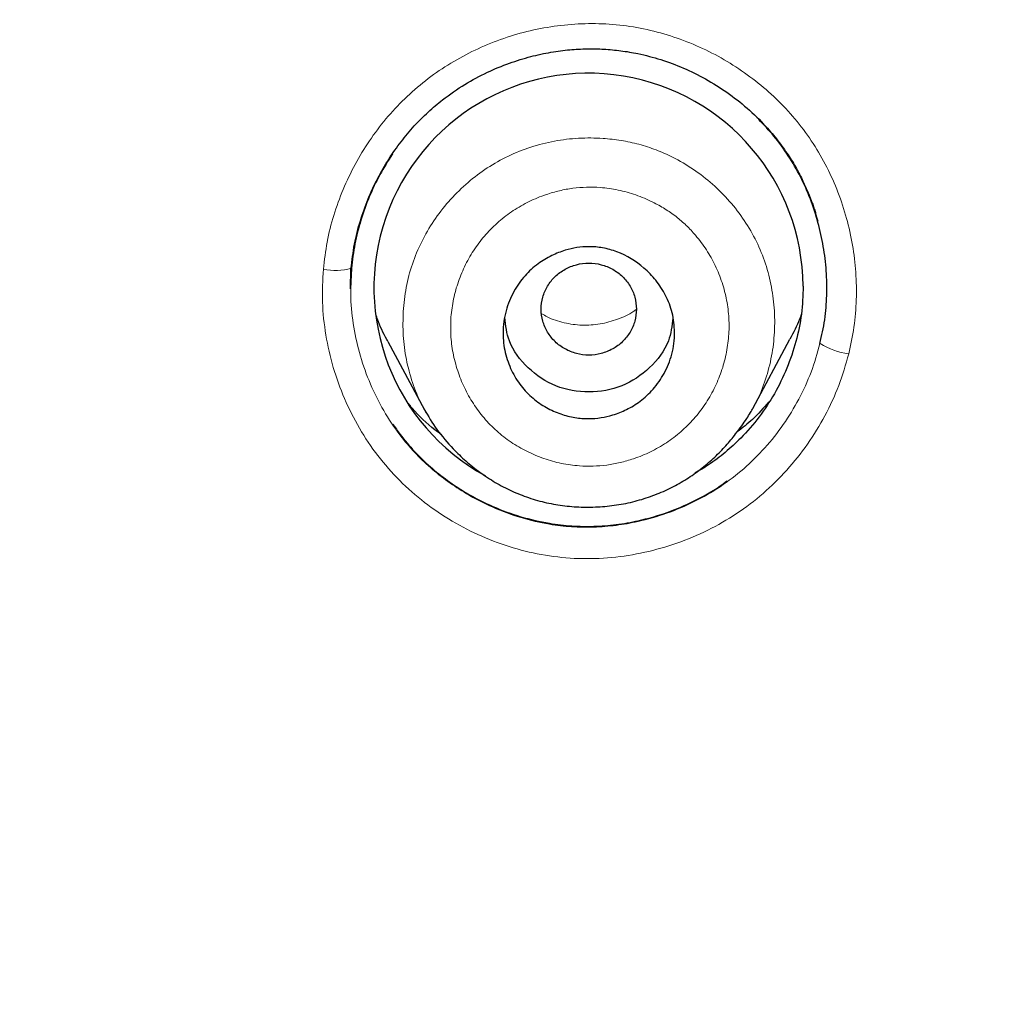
# Model space of a CAD drawing. Header units: millimetres. Extents: x 8 to 830, y 12 to 2106.
# Tile 435 of 624: x 462 to 472, y 1842 to 1852. Entities that reach past the tile are written whole.
import ezdxf

# ---------------------------------------------------------------- set-up
doc = ezdxf.new("R2010")
doc.units = ezdxf.units.MM

msp = doc.modelspace()

# ---------------------------------------------------------------- linework, layer by layer
at = {"color": 7, "linetype": 'Continuous', "lineweight": 30}
for p, q in [((465.169, 1849.717), (465.16, 1849.501)), ((465.169, 1849.717), (465.16, 1849.501)), ((465.16, 1849.501), (465.164, 1849.711)), ((465.16, 1849.501), (465.164, 1849.711)), ((469.381, 1848.243), (469.769, 1848.971)), ((465.551, 1848.949), (465.935, 1848.23)), ((465.787, 1848.272), (465.771, 1848.29)), ((465.787, 1848.272), (465.771, 1848.29)), ((469.442, 1848.152), (469.442, 1848.152)), ((469.442, 1848.152), (469.442, 1848.152))]:
    msp.add_line(p, q, dxfattribs=at)
msp.add_arc((467.656, 1849.512), 2.251, 0.3926, 241.1665, dxfattribs=at)
at = {"color": 8, "linetype": 'Continuous', "lineweight": 0}
for centre, radius, start, end in [((465.001, 1850.311), 0.617, 258.1129, 285.7948), ((470.518, 1849.661), 0.854, 239.4864, 261.1084)]:
    msp.add_arc(centre, radius, start, end, dxfattribs=at)
at = {"color": 7, "linetype": 'Continuous', "lineweight": 30}
for points, knots in [([(510.735, 1777.283), (511.196, 1778.511), (512.114, 1780.956), (513.098, 1784.726), (513.872, 1788.507), (514.456, 1792.3), (514.943, 1796.485), (515.298, 1801.065), (515.507, 1806.03), (515.602, 1811.577), (515.593, 1817.706), (515.581, 1824.436), (515.477, 1831.185), (515.158, 1837.963), (514.614, 1843.619), (513.944, 1848.142), (513.279, 1851.54), (512.399, 1854.924), (511.244, 1858.268), (509.826, 1861.345), (508.149, 1864.109), (506.256, 1866.524), (504.046, 1868.669), (501.607, 1870.523), (499.025, 1872.121), (495.903, 1873.724), (492.217, 1875.246), (487.967, 1876.614), (483.651, 1877.697), (479.286, 1878.524), (474.885, 1879.093), (470.474, 1879.417), (466.081, 1879.544), (461.71, 1879.555), (457.339, 1879.543), (452.947, 1879.415), (448.536, 1879.093), (444.134, 1878.525), (439.769, 1877.697), (435.453, 1876.616), (431.203, 1875.245), (427.517, 1873.725), (424.396, 1872.122), (421.813, 1870.525), (419.375, 1868.669), (417.164, 1866.525), (415.271, 1864.109), (413.594, 1861.345), (412.176, 1858.269), (411.021, 1854.924), (410.141, 1851.54), (409.476, 1848.142), (408.806, 1843.619), (408.262, 1837.963), (407.943, 1831.185), (407.839, 1824.437), (407.828, 1817.706), (407.817, 1811.126), (407.941, 1804.673), (408.288, 1798.348), (408.866, 1792.889), (409.585, 1788.305), (410.354, 1784.591), (411.329, 1780.89), (412.232, 1778.489), (412.686, 1777.283)], [0, 0, 0, 0, 0.01422, 0.028301, 0.042283, 0.056188, 0.070046, 0.088148, 0.106186, 0.124159, 0.148558, 0.172923, 0.197399, 0.221993, 0.24671, 0.259145, 0.27167, 0.284302, 0.297067, 0.309991, 0.320883, 0.3319, 0.342924, 0.353811, 0.364567, 0.375221, 0.391058, 0.40678, 0.422432, 0.438055, 0.453668, 0.469227, 0.484683, 0.500001, 0.515318, 0.530774, 0.546334, 0.561944, 0.577571, 0.59322, 0.608942, 0.624779, 0.635434, 0.646191, 0.657076, 0.668103, 0.679114, 0.690014, 0.702933, 0.7157, 0.728331, 0.740856, 0.753291, 0.778008, 0.802602, 0.827078, 0.851444, 0.875842, 0.898728, 0.921719, 0.944802, 0.958463, 0.9722, 0.986034, 1, 1, 1, 1]), ([(510.735, 1777.283), (511.196, 1778.511), (512.114, 1780.956), (513.098, 1784.726), (513.872, 1788.507), (514.456, 1792.3), (514.943, 1796.485), (515.298, 1801.065), (515.507, 1806.03), (515.602, 1811.577), (515.593, 1817.706), (515.581, 1824.436), (515.477, 1831.185), (515.158, 1837.963), (514.614, 1843.619), (513.944, 1848.142), (513.279, 1851.54), (512.399, 1854.924), (511.244, 1858.268), (509.826, 1861.345), (508.149, 1864.109), (506.256, 1866.524), (504.046, 1868.669), (501.607, 1870.523), (499.025, 1872.121), (495.903, 1873.724), (492.217, 1875.246), (487.967, 1876.614), (483.651, 1877.697), (479.286, 1878.524), (474.885, 1879.093), (470.474, 1879.417), (466.081, 1879.544), (461.71, 1879.555), (457.339, 1879.543), (452.947, 1879.415), (448.536, 1879.093), (444.134, 1878.525), (439.769, 1877.697), (435.453, 1876.616), (431.203, 1875.245), (427.517, 1873.725), (424.396, 1872.122), (421.813, 1870.525), (419.375, 1868.669), (417.164, 1866.525), (415.271, 1864.109), (413.594, 1861.345), (412.176, 1858.269), (411.021, 1854.924), (410.141, 1851.54), (409.476, 1848.142), (408.806, 1843.619), (408.262, 1837.963), (407.943, 1831.185), (407.839, 1824.437), (407.828, 1817.706), (407.817, 1811.126), (407.941, 1804.673), (408.288, 1798.348), (408.866, 1792.889), (409.585, 1788.305), (410.354, 1784.591), (411.329, 1780.89), (412.232, 1778.489), (412.686, 1777.283)], [0, 0, 0, 0, 0.01422, 0.028301, 0.042283, 0.056188, 0.070046, 0.088148, 0.106186, 0.124159, 0.148558, 0.172923, 0.197399, 0.221993, 0.24671, 0.259145, 0.27167, 0.284302, 0.297067, 0.309991, 0.320883, 0.3319, 0.342924, 0.353811, 0.364567, 0.375221, 0.391058, 0.40678, 0.422432, 0.438055, 0.453668, 0.469227, 0.484683, 0.500001, 0.515318, 0.530774, 0.546334, 0.561944, 0.577571, 0.59322, 0.608942, 0.624779, 0.635434, 0.646191, 0.657076, 0.668103, 0.679114, 0.690014, 0.702933, 0.7157, 0.728331, 0.740856, 0.753291, 0.778008, 0.802602, 0.827078, 0.851444, 0.875842, 0.898728, 0.921719, 0.944802, 0.958463, 0.9722, 0.986034, 1, 1, 1, 1]), ([(509.342, 1777.405), (509.718, 1778.392), (510.47, 1780.366), (511.332, 1783.407), (512.046, 1786.476), (512.617, 1789.571), (513.077, 1792.68), (513.51, 1796.392), (513.859, 1800.711), (514.082, 1805.632), (514.182, 1810.777), (514.188, 1816.142), (514.173, 1821.731), (514.115, 1827.323), (513.942, 1832.92), (513.588, 1838.517), (513.084, 1843.169), (512.519, 1846.875), (511.991, 1849.641), (511.334, 1852.386), (510.519, 1855.094), (509.512, 1857.746), (508.383, 1860.098), (507.165, 1862.141), (505.916, 1863.888), (504.502, 1865.514), (502.758, 1867.162), (500.656, 1868.771), (498.205, 1870.302), (495.467, 1871.725), (492.454, 1873.021), (489.178, 1874.177), (485.839, 1875.143), (482.453, 1875.939), (478.747, 1876.63), (474.722, 1877.159), (470.387, 1877.487), (466.047, 1877.618), (461.711, 1877.632), (457.374, 1877.617), (453.033, 1877.484), (448.697, 1877.159), (444.672, 1876.63), (440.967, 1875.94), (437.582, 1875.144), (434.243, 1874.177), (430.966, 1873.02), (427.952, 1871.725), (425.215, 1870.302), (422.765, 1868.771), (420.664, 1867.161), (418.919, 1865.515), (417.506, 1863.888), (416.255, 1862.141), (415.039, 1860.097), (413.909, 1857.746), (412.902, 1855.094), (412.087, 1852.386), (411.43, 1849.642), (410.902, 1846.875), (410.337, 1843.17), (409.833, 1838.517), (409.479, 1832.921), (409.306, 1827.324), (409.248, 1821.731), (409.233, 1816.142), (409.239, 1810.852), (409.333, 1805.856), (409.537, 1801.159), (409.896, 1796.466), (410.376, 1792.367), (410.925, 1788.863), (411.488, 1785.949), (412.182, 1783.059), (413.011, 1780.196), (413.722, 1778.336), (414.078, 1777.405)], [0, 0, 0, 0, 0.011709, 0.0234, 0.035079, 0.046745, 0.058401, 0.070053, 0.08835, 0.106637, 0.124908, 0.145647, 0.166375, 0.187119, 0.207887, 0.228673, 0.249479, 0.259892, 0.270315, 0.28075, 0.291198, 0.301658, 0.31213, 0.319994, 0.327864, 0.335737, 0.343609, 0.354092, 0.364563, 0.37502, 0.38755, 0.400066, 0.41258, 0.425091, 0.437599, 0.45323, 0.468841, 0.484431, 0.499999, 0.515569, 0.531166, 0.546782, 0.562408, 0.574915, 0.587424, 0.599934, 0.612454, 0.624987, 0.635443, 0.645912, 0.656393, 0.664263, 0.672136, 0.680006, 0.687871, 0.698343, 0.708803, 0.71925, 0.729685, 0.740108, 0.750521, 0.771326, 0.792113, 0.81288, 0.833624, 0.854353, 0.875091, 0.892532, 0.909986, 0.927451, 0.944927, 0.955919, 0.966921, 0.977933, 0.988958, 1, 1, 1, 1]), ([(509.342, 1777.405), (509.718, 1778.392), (510.47, 1780.366), (511.332, 1783.407), (512.046, 1786.476), (512.617, 1789.571), (513.077, 1792.68), (513.51, 1796.392), (513.859, 1800.711), (514.082, 1805.632), (514.182, 1810.777), (514.188, 1816.142), (514.173, 1821.731), (514.115, 1827.323), (513.942, 1832.92), (513.588, 1838.517), (513.084, 1843.169), (512.519, 1846.875), (511.991, 1849.641), (511.334, 1852.386), (510.519, 1855.094), (509.512, 1857.746), (508.383, 1860.098), (507.165, 1862.141), (505.916, 1863.888), (504.502, 1865.514), (502.758, 1867.162), (500.656, 1868.771), (498.205, 1870.302), (495.467, 1871.725), (492.454, 1873.021), (489.178, 1874.177), (485.839, 1875.143), (482.453, 1875.939), (478.747, 1876.63), (474.722, 1877.159), (470.387, 1877.487), (466.047, 1877.618), (461.711, 1877.632), (457.374, 1877.617), (453.033, 1877.484), (448.697, 1877.159), (444.672, 1876.63), (440.967, 1875.94), (437.582, 1875.144), (434.243, 1874.177), (430.966, 1873.02), (427.952, 1871.725), (425.215, 1870.302), (422.765, 1868.771), (420.664, 1867.161), (418.919, 1865.515), (417.506, 1863.888), (416.255, 1862.141), (415.039, 1860.097), (413.909, 1857.746), (412.902, 1855.094), (412.087, 1852.386), (411.43, 1849.642), (410.902, 1846.875), (410.337, 1843.17), (409.833, 1838.517), (409.479, 1832.921), (409.306, 1827.324), (409.248, 1821.731), (409.233, 1816.142), (409.239, 1810.852), (409.333, 1805.856), (409.537, 1801.159), (409.896, 1796.466), (410.376, 1792.367), (410.925, 1788.863), (411.488, 1785.949), (412.182, 1783.059), (413.011, 1780.196), (413.722, 1778.336), (414.078, 1777.405)], [0, 0, 0, 0, 0.011709, 0.0234, 0.035079, 0.046745, 0.058401, 0.070053, 0.08835, 0.106637, 0.124908, 0.145647, 0.166375, 0.187119, 0.207887, 0.228673, 0.249479, 0.259892, 0.270315, 0.28075, 0.291198, 0.301658, 0.31213, 0.319994, 0.327864, 0.335737, 0.343609, 0.354092, 0.364563, 0.37502, 0.38755, 0.400066, 0.41258, 0.425091, 0.437599, 0.45323, 0.468841, 0.484431, 0.499999, 0.515569, 0.531166, 0.546782, 0.562408, 0.574915, 0.587424, 0.599934, 0.612454, 0.624987, 0.635443, 0.645912, 0.656393, 0.664263, 0.672136, 0.680006, 0.687871, 0.698343, 0.708803, 0.71925, 0.729685, 0.740108, 0.750521, 0.771326, 0.792113, 0.81288, 0.833624, 0.854353, 0.875091, 0.892532, 0.909986, 0.927451, 0.944927, 0.955919, 0.966921, 0.977933, 0.988958, 1, 1, 1, 1]), ([(461.71, 1876.725), (459.784, 1876.719), (455.935, 1876.707), (450.167, 1876.421), (444.906, 1875.774), (440.169, 1874.856), (435.962, 1873.771), (431.845, 1872.41), (428.301, 1870.9), (425.325, 1869.325), (422.897, 1867.771), (420.637, 1865.993), (418.61, 1863.96), (416.866, 1861.693), (415.304, 1859.086), (413.966, 1856.162), (412.868, 1852.965), (412.03, 1849.723), (411.394, 1846.461), (410.755, 1842.089), (410.234, 1836.589), (409.939, 1829.959), (409.858, 1823.313), (409.862, 1816.661), (409.876, 1810.844), (409.989, 1805.861), (410.175, 1801.713), (410.481, 1797.567), (410.938, 1793.43), (411.563, 1789.313), (412.42, 1785.241), (413.517, 1781.214), (414.571, 1778.631), (415.1, 1777.336)], [0, 0, 0, 0, 0.041855, 0.08362, 0.125415, 0.156959, 0.188537, 0.219976, 0.251431, 0.272568, 0.293656, 0.314639, 0.33578, 0.356911, 0.377922, 0.403277, 0.42848, 0.45338, 0.478142, 0.502858, 0.552306, 0.601886, 0.651609, 0.701376, 0.751127, 0.782208, 0.813287, 0.844384, 0.875537, 0.906709, 0.937788, 0.968814, 1, 1, 1, 1]), ([(508.32, 1777.336), (508.798, 1778.495), (509.754, 1780.813), (510.788, 1784.423), (511.617, 1788.08), (512.246, 1791.776), (512.776, 1795.87), (513.17, 1800.359), (513.417, 1805.242), (513.545, 1810.726), (513.559, 1816.809), (513.561, 1823.49), (513.474, 1830.172), (513.167, 1836.849), (512.631, 1842.404), (511.967, 1846.826), (511.302, 1850.116), (510.432, 1853.356), (509.307, 1856.526), (507.943, 1859.411), (506.36, 1861.974), (504.598, 1864.196), (502.559, 1866.182), (500.302, 1867.929), (497.884, 1869.447), (494.921, 1870.991), (491.395, 1872.473), (487.31, 1873.812), (483.151, 1874.878), (478.924, 1875.692), (474.644, 1876.259), (470.335, 1876.586), (466.021, 1876.715), (463.147, 1876.722), (461.71, 1876.725)], [0, 0, 0, 0, 0.027961, 0.055896, 0.083926, 0.111994, 0.13998, 0.176562, 0.213145, 0.249758, 0.299733, 0.349715, 0.399667, 0.449587, 0.499558, 0.524633, 0.549704, 0.574672, 0.599627, 0.624766, 0.645672, 0.666497, 0.687479, 0.708392, 0.729201, 0.750078, 0.781476, 0.812638, 0.843742, 0.874921, 0.906237, 0.937548, 0.968776, 1, 1, 1, 1]), ([(461.71, 1876.622), (459.773, 1876.616), (455.903, 1876.604), (450.104, 1876.313), (444.815, 1875.656), (440.054, 1874.726), (435.827, 1873.625), (431.692, 1872.245), (428.137, 1870.71), (425.155, 1869.108), (422.728, 1867.526), (420.475, 1865.714), (418.469, 1863.641), (416.75, 1861.337), (415.217, 1858.695), (413.911, 1855.743), (412.846, 1852.527), (412.036, 1849.278), (411.423, 1846.017), (410.808, 1841.657), (410.309, 1836.18), (410.03, 1829.586), (409.958, 1822.982), (409.961, 1816.372), (409.978, 1810.591), (410.096, 1805.639), (410.286, 1801.52), (410.596, 1797.409), (411.054, 1793.307), (411.681, 1789.219), (412.539, 1785.169), (413.635, 1781.17), (414.685, 1778.609), (415.209, 1777.329)], [0, 0, 0, 0, 0.042133, 0.084172, 0.12624, 0.157991, 0.189772, 0.221412, 0.253078, 0.274358, 0.295572, 0.316692, 0.337987, 0.359238, 0.380387, 0.405921, 0.431187, 0.456106, 0.480854, 0.505526, 0.554819, 0.604169, 0.653612, 0.70311, 0.752631, 0.783561, 0.81446, 0.845339, 0.876228, 0.907207, 0.938215, 0.96912, 1, 1, 1, 1]), ([(508.211, 1777.329), (508.692, 1778.491), (509.652, 1780.811), (510.687, 1784.424), (511.517, 1788.082), (512.147, 1791.781), (512.677, 1795.88), (513.071, 1800.374), (513.318, 1805.258), (513.446, 1810.741), (513.458, 1816.821), (513.461, 1823.5), (513.374, 1830.177), (513.066, 1836.846), (512.531, 1842.387), (511.87, 1846.799), (511.205, 1850.089), (510.333, 1853.335), (509.204, 1856.508), (507.839, 1859.389), (506.256, 1861.945), (504.496, 1864.158), (502.459, 1866.135), (500.205, 1867.872), (497.79, 1869.383), (494.834, 1870.919), (491.316, 1872.393), (487.241, 1873.725), (483.093, 1874.785), (478.877, 1875.596), (474.608, 1876.159), (470.312, 1876.484), (466.01, 1876.612), (463.143, 1876.619), (461.71, 1876.622)], [0, 0, 0, 0, 0.02807, 0.056049, 0.084097, 0.11222, 0.14029, 0.176957, 0.213595, 0.25024, 0.300239, 0.350256, 0.400249, 0.450165, 0.500053, 0.525046, 0.550147, 0.575233, 0.600252, 0.625384, 0.646253, 0.667044, 0.687993, 0.70887, 0.729645, 0.750488, 0.781834, 0.812944, 0.843996, 0.875125, 0.90639, 0.93765, 0.968827, 1, 1, 1, 1]), ([(465.164, 1849.711), (465.175, 1849.797), (465.195, 1849.967), (465.258, 1850.213), (465.34, 1850.445), (465.441, 1850.661), (465.557, 1850.861), (465.686, 1851.044), (465.824, 1851.209), (465.97, 1851.356), (466.145, 1851.505), (466.352, 1851.647), (466.588, 1851.774), (466.82, 1851.87), (467.044, 1851.939), (467.256, 1851.985), (467.454, 1852.011), (467.639, 1852.021), (467.818, 1852.017), (467.996, 1852.001), (468.196, 1851.967), (468.417, 1851.909), (468.654, 1851.82), (468.887, 1851.706), (469.111, 1851.565), (469.324, 1851.399), (469.501, 1851.226), (469.642, 1851.059), (469.748, 1850.911), (469.835, 1850.769), (469.904, 1850.636), (469.959, 1850.514), (469.996, 1850.42), (470.021, 1850.35), (470.036, 1850.3), (470.048, 1850.252), (470.056, 1850.223), (470.06, 1850.209)], [0, 0, 0, 0, 0.0374326, 0.0738401, 0.1091989, 0.1434696, 0.1766114, 0.2085922, 0.2393939, 0.2690153, 0.2974721, 0.3381015, 0.3763548, 0.4122061, 0.4456244, 0.4765876, 0.505086, 0.5311207, 0.5561252, 0.5816422, 0.6076853, 0.6431188, 0.6793727, 0.7164475, 0.7543263, 0.7929853, 0.8324048, 0.860949, 0.8871401, 0.9110144, 0.9325874, 0.9518464, 0.9687779, 0.9763972, 0.9839274, 0.9917332, 1, 1, 1, 1]), ([(465.164, 1849.711), (465.175, 1849.797), (465.195, 1849.967), (465.258, 1850.213), (465.34, 1850.445), (465.441, 1850.661), (465.557, 1850.861), (465.686, 1851.044), (465.824, 1851.209), (465.97, 1851.356), (466.145, 1851.505), (466.352, 1851.647), (466.588, 1851.774), (466.82, 1851.87), (467.044, 1851.939), (467.256, 1851.985), (467.454, 1852.011), (467.639, 1852.021), (467.818, 1852.017), (467.996, 1852.001), (468.196, 1851.967), (468.417, 1851.909), (468.654, 1851.82), (468.887, 1851.706), (469.111, 1851.565), (469.324, 1851.399), (469.501, 1851.226), (469.642, 1851.059), (469.748, 1850.911), (469.835, 1850.769), (469.904, 1850.636), (469.959, 1850.514), (469.996, 1850.42), (470.021, 1850.35), (470.036, 1850.3), (470.048, 1850.252), (470.056, 1850.223), (470.06, 1850.209)], [0, 0, 0, 0, 0.0374326, 0.0738401, 0.1091989, 0.1434696, 0.1766114, 0.2085922, 0.2393939, 0.2690153, 0.2974721, 0.3381015, 0.3763548, 0.4122061, 0.4456244, 0.4765876, 0.505086, 0.5311207, 0.5561252, 0.5816422, 0.6076853, 0.6431188, 0.6793727, 0.7164475, 0.7543263, 0.7929853, 0.8324048, 0.860949, 0.8871401, 0.9110144, 0.9325874, 0.9518464, 0.9687779, 0.9763972, 0.9839274, 0.9917332, 1, 1, 1, 1]), ([(470.084, 1848.926), (470.103, 1849.009), (470.139, 1849.176), (470.158, 1849.432), (470.154, 1849.69), (470.123, 1849.946), (470.067, 1850.197), (469.987, 1850.442), (469.883, 1850.677), (469.755, 1850.899), (469.609, 1851.102), (469.495, 1851.221), (469.441, 1851.278)], [0, 0, 0, 0, 0.100473, 0.201207, 0.302204, 0.403375, 0.504582, 0.605673, 0.706519, 0.807055, 0.907424, 1, 1, 1, 1]), ([(470.084, 1848.926), (470.103, 1849.009), (470.139, 1849.176), (470.158, 1849.432), (470.154, 1849.69), (470.123, 1849.946), (470.067, 1850.197), (469.987, 1850.442), (469.883, 1850.677), (469.755, 1850.899), (469.609, 1851.102), (469.495, 1851.221), (469.441, 1851.278)], [0, 0, 0, 0, 0.100473, 0.201207, 0.302204, 0.403375, 0.504582, 0.605673, 0.706519, 0.807055, 0.907424, 1, 1, 1, 1]), ([(465.599, 1850.916), (465.554, 1850.844), (465.462, 1850.7), (465.352, 1850.466), (465.264, 1850.223), (465.2, 1849.973), (465.179, 1849.802), (465.169, 1849.717)], [0, 0, 0, 0, 0.197506, 0.398413, 0.599265, 0.799828, 1, 1, 1, 1]), ([(465.599, 1850.916), (465.554, 1850.844), (465.462, 1850.7), (465.352, 1850.466), (465.264, 1850.223), (465.2, 1849.973), (465.179, 1849.802), (465.169, 1849.717)], [0, 0, 0, 0, 0.197506, 0.398413, 0.599265, 0.799828, 1, 1, 1, 1]), ([(468.559, 1849.046), (468.558, 1849.006), (468.555, 1848.927), (468.524, 1848.78), (468.458, 1848.613), (468.342, 1848.447), (468.205, 1848.32), (468.06, 1848.232), (467.881, 1848.161), (467.696, 1848.131), (467.51, 1848.146), (467.36, 1848.184), (467.21, 1848.251), (467.068, 1848.349), (466.942, 1848.481), (466.842, 1848.643), (466.775, 1848.832), (466.754, 1849.007), (466.765, 1849.156), (466.796, 1849.305), (466.864, 1849.472), (466.981, 1849.639), (467.119, 1849.764), (467.264, 1849.851), (467.441, 1849.921), (467.624, 1849.95), (467.808, 1849.934), (468.012, 1849.878), (468.206, 1849.759), (468.368, 1849.591), (468.47, 1849.432), (468.544, 1849.248), (468.554, 1849.114), (468.559, 1849.046)], [0, 0, 0, 0, 0.0212778, 0.0418255, 0.0803713, 0.1160688, 0.1488516, 0.1786473, 0.205677, 0.2506944, 0.2764232, 0.3037227, 0.3326227, 0.3631768, 0.3951588, 0.428955, 0.4642932, 0.5011959, 0.5226811, 0.5433471, 0.5823405, 0.6181212, 0.6509752, 0.6806881, 0.7073896, 0.7514865, 0.7772218, 0.8046092, 0.8634359, 0.8952358, 0.9286392, 0.9636189, 1, 1, 1, 1]), ([(468.159, 1849.288), (468.156, 1849.33), (468.149, 1849.414), (468.096, 1849.532), (468.017, 1849.633), (467.912, 1849.71), (467.79, 1849.759), (467.659, 1849.777), (467.528, 1849.759), (467.407, 1849.71), (467.301, 1849.633), (467.222, 1849.532), (467.171, 1849.414), (467.153, 1849.288), (467.171, 1849.161), (467.222, 1849.044), (467.301, 1848.942), (467.407, 1848.865), (467.528, 1848.816), (467.659, 1848.799), (467.79, 1848.816), (467.912, 1848.865), (468.017, 1848.942), (468.096, 1849.044), (468.149, 1849.161), (468.156, 1849.246), (468.159, 1849.288)], [0, 0, 0, 0, 0.041659, 0.083341, 0.125, 0.166659, 0.208341, 0.25, 0.291659, 0.333341, 0.375, 0.416659, 0.458341, 0.5, 0.541659, 0.583341, 0.625, 0.666659, 0.708341, 0.75, 0.791659, 0.833341, 0.875, 0.916659, 0.958341, 1, 1, 1, 1]), ([(469.908, 1849.528), (469.904, 1849.43), (469.897, 1849.235), (469.836, 1848.945), (469.741, 1848.665), (469.612, 1848.398), (469.449, 1848.152), (469.273, 1847.948), (469.092, 1847.782), (468.931, 1847.659), (468.819, 1847.594), (468.771, 1847.566)], [0, 0, 0, 0, 0.123767, 0.247397, 0.373018, 0.497939, 0.621184, 0.744872, 0.837483, 0.929739, 1, 1, 1, 1]), ([(469.908, 1849.528), (469.904, 1849.43), (469.897, 1849.235), (469.836, 1848.945), (469.741, 1848.665), (469.612, 1848.398), (469.449, 1848.152), (469.273, 1847.948), (469.092, 1847.782), (468.931, 1847.659), (468.819, 1847.594), (468.771, 1847.566)], [0, 0, 0, 0, 0.123767, 0.247397, 0.373018, 0.497939, 0.621184, 0.744872, 0.837483, 0.929739, 1, 1, 1, 1]), ([(465.551, 1848.949), (465.548, 1848.956), (465.504, 1849.029), (465.464, 1849.118), (465.435, 1849.203), (465.431, 1849.214)], [0, 0, 0, 0, 0.07559, 0.880162, 1, 1, 1, 1]), ([(468.54, 1849.194), (468.531, 1849.112), (468.507, 1848.916), (468.308, 1848.66), (468.016, 1848.459), (467.66, 1848.398), (467.304, 1848.458), (467.011, 1848.659), (466.81, 1848.917), (466.787, 1849.116), (466.777, 1849.199)], [0, 0, 0, 0, 0.096194, 0.230204, 0.364475, 0.498535, 0.632853, 0.766773, 0.901319, 1, 1, 1, 1]), ([(469.888, 1849.233), (469.882, 1849.216), (469.85, 1849.126), (469.805, 1849.041), (469.769, 1848.971)], [0, 0, 0, 0, 0.185701, 1, 1, 1, 1]), ([(466.112, 1847.97), (466.089, 1847.986), (465.979, 1848.069), (465.861, 1848.178), (465.78, 1848.28), (465.767, 1848.296)], [0, 0, 0, 0, 0.176337, 0.868927, 1, 1, 1, 1]), ([(466.112, 1847.97), (466.089, 1847.986), (465.979, 1848.069), (465.861, 1848.178), (465.78, 1848.28), (465.767, 1848.296)], [0, 0, 0, 0, 0.176337, 0.868927, 1, 1, 1, 1]), ([(465.931, 1848.238), (465.974, 1848.165), (466.062, 1848.017), (466.215, 1847.839), (466.368, 1847.691), (466.516, 1847.573), (466.676, 1847.467), (466.847, 1847.377), (467.027, 1847.306), (467.215, 1847.253), (467.408, 1847.22), (467.604, 1847.207), (467.802, 1847.212), (467.999, 1847.237), (468.191, 1847.281), (468.375, 1847.344), (468.547, 1847.423), (468.705, 1847.515), (468.85, 1847.619), (468.98, 1847.732), (469.097, 1847.851), (469.189, 1847.962), (469.261, 1848.059), (469.313, 1848.134), (469.354, 1848.199), (469.375, 1848.234), (469.384, 1848.251)], [0, 0, 0, 0, 0.059428, 0.121954, 0.165355, 0.210095, 0.255839, 0.301568, 0.34721, 0.393077, 0.43924, 0.485659, 0.532266, 0.578989, 0.625748, 0.671651, 0.716218, 0.75948, 0.80147, 0.842195, 0.881645, 0.919724, 0.945068, 0.966577, 0.984678, 1, 1, 1, 1]), ([(469.548, 1848.314), (469.493, 1848.251), (469.392, 1848.135), (469.271, 1848.042), (469.216, 1847.999)], [0, 0, 0, 0, 0.547741, 1, 1, 1, 1]), ([(469.548, 1848.314), (469.493, 1848.251), (469.392, 1848.135), (469.271, 1848.042), (469.216, 1847.999)], [0, 0, 0, 0, 0.547741, 1, 1, 1, 1]), ([(465.603, 1848.082), (465.628, 1848.045), (465.696, 1847.944), (465.828, 1847.793), (465.994, 1847.63), (466.176, 1847.485), (466.394, 1847.342), (466.65, 1847.211), (466.943, 1847.103), (467.221, 1847.04), (467.479, 1847.009), (467.713, 1847.005), (467.947, 1847.023), (468.204, 1847.068), (468.481, 1847.147), (468.768, 1847.271), (468.977, 1847.387), (469.084, 1847.467), (469.108, 1847.485)], [0, 0, 0, 0, 0.033891, 0.092961, 0.15159, 0.210319, 0.269683, 0.34902, 0.427256, 0.505611, 0.564524, 0.62312, 0.681949, 0.741553, 0.820327, 0.898615, 0.977614, 1, 1, 1, 1]), ([(465.603, 1848.082), (465.628, 1848.045), (465.696, 1847.944), (465.828, 1847.793), (465.994, 1847.63), (466.176, 1847.485), (466.394, 1847.342), (466.65, 1847.211), (466.943, 1847.103), (467.221, 1847.04), (467.479, 1847.009), (467.713, 1847.005), (467.947, 1847.023), (468.204, 1847.068), (468.481, 1847.147), (468.768, 1847.271), (468.977, 1847.387), (469.084, 1847.467), (469.108, 1847.485)], [0, 0, 0, 0, 0.033891, 0.092961, 0.15159, 0.210319, 0.269683, 0.34902, 0.427256, 0.505611, 0.564524, 0.62312, 0.681949, 0.741553, 0.820327, 0.898615, 0.977614, 1, 1, 1, 1])]:
    msp.add_open_spline(points, degree=3, knots=knots, dxfattribs=at)
at = {"color": 8, "linetype": 'Continuous', "lineweight": 0}
for points, knots in [([(414.698, 1777.363), (414.225, 1778.522), (413.283, 1780.831), (412.261, 1784.414), (411.439, 1788.029), (410.814, 1791.683), (410.284, 1795.749), (409.884, 1800.234), (409.629, 1805.133), (409.493, 1810.65), (409.478, 1816.772), (409.475, 1823.494), (409.563, 1830.215), (409.877, 1836.934), (410.427, 1842.524), (411.106, 1846.98), (411.786, 1850.307), (412.674, 1853.585), (413.826, 1856.787), (415.22, 1859.697), (416.84, 1862.278), (418.635, 1864.516), (420.7, 1866.524), (422.996, 1868.281), (425.45, 1869.815), (428.451, 1871.372), (432.019, 1872.866), (436.141, 1874.209), (440.318, 1875.272), (445, 1876.168), (450.212, 1876.803), (455.95, 1877.088), (459.787, 1877.1), (461.71, 1877.106)], [0, 0, 0, 0, 0.027811, 0.055398, 0.082938, 0.110516, 0.138178, 0.174576, 0.211159, 0.247876, 0.297974, 0.34805, 0.398105, 0.448142, 0.498248, 0.523439, 0.548708, 0.573938, 0.599093, 0.624359, 0.645457, 0.666462, 0.68755, 0.708668, 0.729707, 0.750736, 0.78232, 0.813743, 0.844809, 0.875739, 0.916964, 0.958374, 1, 1, 1, 1]), ([(461.71, 1877.106), (463.633, 1877.101), (467.47, 1877.089), (473.208, 1876.804), (478.42, 1876.168), (483.101, 1875.272), (487.279, 1874.208), (491.401, 1872.866), (494.969, 1871.372), (497.968, 1869.816), (500.422, 1868.283), (502.716, 1866.525), (504.78, 1864.516), (506.577, 1862.28), (508.198, 1859.7), (509.592, 1856.79), (510.744, 1853.588), (511.635, 1850.31), (512.317, 1846.984), (512.994, 1842.527), (513.541, 1836.936), (513.855, 1830.217), (513.944, 1823.496), (513.943, 1816.773), (513.927, 1810.204), (513.753, 1803.798), (513.347, 1797.579), (512.711, 1792.259), (511.939, 1787.835), (511.125, 1784.287), (510.115, 1780.769), (509.187, 1778.501), (508.722, 1777.363)], [0, 0, 0, 0, 0.041621, 0.083027, 0.124254, 0.155187, 0.186259, 0.217684, 0.249258, 0.270278, 0.291311, 0.312423, 0.333508, 0.354515, 0.375614, 0.400882, 0.426039, 0.451271, 0.476543, 0.501735, 0.551843, 0.601883, 0.651941, 0.702019, 0.752119, 0.798831, 0.845298, 0.891449, 0.918531, 0.94558, 0.97268, 1, 1, 1, 1]), ([(461.71, 1876.056), (460.287, 1876.052), (457.443, 1876.044), (453.183, 1875.919), (448.938, 1875.601), (444.998, 1875.087), (441.364, 1874.414), (438.035, 1873.629), (434.751, 1872.681), (431.534, 1871.547), (428.579, 1870.272), (425.894, 1868.872), (423.494, 1867.363), (421.261, 1865.638), (419.251, 1863.665), (417.517, 1861.447), (416.057, 1859.045), (414.855, 1856.514), (413.876, 1853.897), (413.089, 1851.223), (412.457, 1848.517), (411.956, 1845.793), (411.43, 1842.125), (410.969, 1837.501), (410.66, 1831.925), (410.527, 1826.343), (410.502, 1820.765), (410.502, 1815.225), (410.533, 1809.721), (410.68, 1804.249), (411.007, 1798.781), (411.504, 1794.045), (412.106, 1790.048), (412.736, 1786.79), (413.535, 1783.568), (414.51, 1780.377), (415.385, 1778.32), (415.824, 1777.288)], [0, 0, 0, 0, 0.031153, 0.062241, 0.093264, 0.124292, 0.149214, 0.174231, 0.199272, 0.224213, 0.249143, 0.270053, 0.290969, 0.311752, 0.332508, 0.353493, 0.374457, 0.395355, 0.4163, 0.437235, 0.458081, 0.478875, 0.499661, 0.541623, 0.583663, 0.625704, 0.667702, 0.709692, 0.750932, 0.792205, 0.833511, 0.874862, 0.899904, 0.924876, 0.94982, 0.974812, 1, 1, 1, 1]), ([(461.71, 1876.056), (460.287, 1876.052), (457.443, 1876.044), (453.183, 1875.919), (448.938, 1875.601), (444.998, 1875.087), (441.364, 1874.414), (438.035, 1873.629), (434.751, 1872.681), (431.534, 1871.547), (428.579, 1870.272), (425.894, 1868.872), (423.494, 1867.363), (421.261, 1865.638), (419.251, 1863.665), (417.517, 1861.447), (416.057, 1859.045), (414.855, 1856.514), (413.876, 1853.897), (413.089, 1851.223), (412.457, 1848.517), (411.956, 1845.793), (411.43, 1842.125), (410.969, 1837.501), (410.66, 1831.925), (410.527, 1826.343), (410.502, 1820.765), (410.502, 1815.225), (410.533, 1809.721), (410.68, 1804.249), (411.007, 1798.781), (411.504, 1794.045), (412.106, 1790.048), (412.736, 1786.79), (413.535, 1783.568), (414.51, 1780.377), (415.385, 1778.32), (415.824, 1777.288)], [0, 0, 0, 0, 0.031153, 0.062241, 0.093264, 0.124292, 0.149214, 0.174231, 0.199272, 0.224213, 0.249143, 0.270053, 0.290969, 0.311752, 0.332508, 0.353493, 0.374457, 0.395355, 0.4163, 0.437235, 0.458081, 0.478875, 0.499661, 0.541623, 0.583663, 0.625704, 0.667702, 0.709692, 0.750932, 0.792205, 0.833511, 0.874862, 0.899904, 0.924876, 0.94982, 0.974812, 1, 1, 1, 1]), ([(507.596, 1777.288), (508.035, 1778.32), (508.91, 1780.377), (509.885, 1783.568), (510.684, 1786.79), (511.314, 1790.048), (511.919, 1794.063), (512.419, 1798.836), (512.745, 1804.36), (512.89, 1809.886), (512.918, 1815.413), (512.918, 1820.942), (512.891, 1826.476), (512.756, 1832.013), (512.447, 1837.545), (511.988, 1842.139), (511.464, 1845.793), (510.964, 1848.517), (510.331, 1851.223), (509.544, 1853.897), (508.565, 1856.514), (507.463, 1858.833), (506.273, 1860.848), (505.049, 1862.57), (503.668, 1864.166), (501.973, 1865.782), (499.926, 1867.363), (497.526, 1868.872), (494.841, 1870.272), (491.886, 1871.547), (488.669, 1872.681), (485.385, 1873.629), (482.056, 1874.414), (478.422, 1875.087), (474.482, 1875.601), (470.237, 1875.919), (465.977, 1876.044), (463.133, 1876.052), (461.71, 1876.056)], [0, 0, 0, 0, 0.025187, 0.050179, 0.075123, 0.100094, 0.125136, 0.166903, 0.208626, 0.250313, 0.291969, 0.333625, 0.37529, 0.416998, 0.458703, 0.500331, 0.521117, 0.541911, 0.562756, 0.58369, 0.604635, 0.625533, 0.64124, 0.657021, 0.672697, 0.688253, 0.709036, 0.729951, 0.750861, 0.775791, 0.800731, 0.825772, 0.850789, 0.87571, 0.906738, 0.93776, 0.968848, 1, 1, 1, 1]), ([(507.596, 1777.288), (508.035, 1778.32), (508.91, 1780.377), (509.885, 1783.568), (510.684, 1786.79), (511.314, 1790.048), (511.919, 1794.063), (512.419, 1798.836), (512.745, 1804.36), (512.89, 1809.886), (512.918, 1815.413), (512.918, 1820.942), (512.891, 1826.476), (512.756, 1832.013), (512.447, 1837.545), (511.988, 1842.139), (511.464, 1845.793), (510.964, 1848.517), (510.331, 1851.223), (509.544, 1853.897), (508.565, 1856.514), (507.463, 1858.833), (506.273, 1860.848), (505.049, 1862.57), (503.668, 1864.166), (501.973, 1865.782), (499.926, 1867.363), (497.526, 1868.872), (494.841, 1870.272), (491.886, 1871.547), (488.669, 1872.681), (485.385, 1873.629), (482.056, 1874.414), (478.422, 1875.087), (474.482, 1875.601), (470.237, 1875.919), (465.977, 1876.044), (463.133, 1876.052), (461.71, 1876.056)], [0, 0, 0, 0, 0.025187, 0.050179, 0.075123, 0.100094, 0.125136, 0.166903, 0.208626, 0.250313, 0.291969, 0.333625, 0.37529, 0.416998, 0.458703, 0.500331, 0.521117, 0.541911, 0.562756, 0.58369, 0.604635, 0.625533, 0.64124, 0.657021, 0.672697, 0.688253, 0.709036, 0.729951, 0.750861, 0.775791, 0.800731, 0.825772, 0.850789, 0.87571, 0.906738, 0.93776, 0.968848, 1, 1, 1, 1]), ([(464.874, 1849.707), (464.885, 1849.802), (464.908, 1849.993), (464.98, 1850.273), (465.078, 1850.545), (465.203, 1850.807), (465.353, 1851.055), (465.527, 1851.286), (465.724, 1851.498), (465.941, 1851.688), (466.178, 1851.853), (466.431, 1851.994), (466.697, 1852.108), (466.974, 1852.196), (467.258, 1852.255), (467.547, 1852.285), (467.838, 1852.285), (468.128, 1852.254), (468.412, 1852.19), (468.688, 1852.098), (468.953, 1851.979), (469.204, 1851.833), (469.438, 1851.664), (469.654, 1851.472), (469.847, 1851.259), (470.017, 1851.027), (470.16, 1850.778), (470.277, 1850.515), (470.367, 1850.241), (470.43, 1849.96), (470.464, 1849.674), (470.469, 1849.386), (470.447, 1849.099), (470.406, 1848.911), (470.386, 1848.818)], [0, 0, 0, 0, 0.031233, 0.062524, 0.093862, 0.125215, 0.156545, 0.187816, 0.219008, 0.250128, 0.281242, 0.312401, 0.343604, 0.37484, 0.406094, 0.437364, 0.468667, 0.500051, 0.531469, 0.562842, 0.594184, 0.625493, 0.656754, 0.687959, 0.71911, 0.750232, 0.781378, 0.812574, 0.843815, 0.875081, 0.906345, 0.937587, 0.968799, 1, 1, 1, 1]), ([(464.874, 1849.707), (464.885, 1849.802), (464.908, 1849.993), (464.98, 1850.273), (465.078, 1850.545), (465.203, 1850.807), (465.353, 1851.055), (465.527, 1851.286), (465.724, 1851.498), (465.941, 1851.688), (466.178, 1851.853), (466.431, 1851.994), (466.697, 1852.108), (466.974, 1852.196), (467.258, 1852.255), (467.547, 1852.285), (467.838, 1852.285), (468.128, 1852.254), (468.412, 1852.19), (468.688, 1852.098), (468.953, 1851.979), (469.204, 1851.833), (469.438, 1851.664), (469.654, 1851.472), (469.847, 1851.259), (470.017, 1851.027), (470.16, 1850.778), (470.277, 1850.515), (470.367, 1850.241), (470.43, 1849.96), (470.464, 1849.674), (470.469, 1849.386), (470.447, 1849.099), (470.406, 1848.911), (470.386, 1848.818)], [0, 0, 0, 0, 0.031233, 0.062524, 0.093862, 0.125215, 0.156545, 0.187816, 0.219008, 0.250128, 0.281242, 0.312401, 0.343604, 0.37484, 0.406094, 0.437364, 0.468667, 0.500051, 0.531469, 0.562842, 0.594184, 0.625493, 0.656754, 0.687959, 0.71911, 0.750232, 0.781378, 0.812574, 0.843815, 0.875081, 0.906345, 0.937587, 0.968799, 1, 1, 1, 1]), ([(465.714, 1849.295), (465.724, 1849.379), (465.743, 1849.547), (465.813, 1849.792), (465.915, 1850.025), (466.047, 1850.243), (466.205, 1850.442), (466.388, 1850.62), (466.591, 1850.773), (466.812, 1850.898), (467.049, 1850.993), (467.297, 1851.055), (467.551, 1851.086), (467.787, 1851.084), (467.998, 1851.06), (468.185, 1851.02), (468.366, 1850.961), (468.559, 1850.876), (468.759, 1850.758), (468.96, 1850.602), (469.14, 1850.422), (469.295, 1850.22), (469.422, 1850), (469.518, 1849.765), (469.58, 1849.52), (469.611, 1849.268), (469.609, 1849.015), (469.576, 1848.764), (469.507, 1848.521), (469.441, 1848.349), (469.389, 1848.264), (469.382, 1848.252)], [0, 0, 0, 0, 0.036951, 0.073879, 0.110792, 0.147684, 0.184556, 0.221368, 0.258069, 0.294631, 0.331173, 0.367938, 0.404855, 0.441791, 0.469428, 0.496945, 0.524315, 0.551669, 0.588305, 0.625102, 0.661988, 0.698895, 0.735794, 0.772683, 0.809543, 0.846397, 0.883238, 0.920046, 0.956829, 0.99364, 1, 1, 1, 1]), ([(466.213, 1849.205), (466.211, 1849.142), (466.206, 1849.016), (466.231, 1848.826), (466.279, 1848.641), (466.351, 1848.462), (466.444, 1848.295), (466.557, 1848.142), (466.69, 1848.006), (466.841, 1847.888), (467.008, 1847.792), (467.185, 1847.716), (467.371, 1847.665), (467.544, 1847.641), (467.704, 1847.638), (467.847, 1847.649), (467.989, 1847.675), (468.144, 1847.72), (468.308, 1847.787), (468.475, 1847.882), (468.627, 1847.998), (468.763, 1848.132), (468.88, 1848.284), (468.976, 1848.451), (469.052, 1848.628), (469.103, 1848.813), (469.13, 1849.002), (469.132, 1849.192), (469.109, 1849.382), (469.06, 1849.567), (468.989, 1849.745), (468.896, 1849.912), (468.791, 1850.052), (468.683, 1850.167), (468.575, 1850.26), (468.457, 1850.342), (468.317, 1850.42), (468.153, 1850.489), (467.968, 1850.541), (467.794, 1850.566), (467.635, 1850.569), (467.492, 1850.558), (467.35, 1850.532), (467.195, 1850.487), (467.031, 1850.42), (466.864, 1850.324), (466.712, 1850.209), (466.576, 1850.074), (466.459, 1849.922), (466.363, 1849.756), (466.288, 1849.579), (466.235, 1849.395), (466.22, 1849.268), (466.213, 1849.205)], [0, 0, 0, 0, 0.020688, 0.041417, 0.062551, 0.083382, 0.104374, 0.125016, 0.145774, 0.166459, 0.187448, 0.208499, 0.229211, 0.249944, 0.265492, 0.280986, 0.296587, 0.312453, 0.333424, 0.354145, 0.374968, 0.39561, 0.416309, 0.437431, 0.458472, 0.47925, 0.500113, 0.520859, 0.541573, 0.562614, 0.583603, 0.604317, 0.625107, 0.6406, 0.656066, 0.671666, 0.687558, 0.708386, 0.729369, 0.750015, 0.765593, 0.781087, 0.796659, 0.812469, 0.833459, 0.854173, 0.874969, 0.895661, 0.916363, 0.937436, 0.958427, 0.979167, 1, 1, 1, 1]), ([(470.386, 1848.818), (470.354, 1848.706), (470.289, 1848.483), (470.141, 1848.166), (469.959, 1847.868), (469.741, 1847.594), (469.492, 1847.348), (469.213, 1847.136), (468.909, 1846.961), (468.585, 1846.825), (468.247, 1846.729), (467.9, 1846.674), (467.55, 1846.663), (467.202, 1846.697), (466.862, 1846.776), (466.533, 1846.897), (466.222, 1847.057), (465.932, 1847.254), (465.67, 1847.484), (465.44, 1847.745), (465.247, 1848.035), (465.09, 1848.346), (464.972, 1848.674), (464.895, 1849.014), (464.856, 1849.36), (464.868, 1849.592), (464.874, 1849.707)], [0, 0, 0, 0, 0.041693, 0.083408, 0.125125, 0.166813, 0.208463, 0.250109, 0.291821, 0.33359, 0.375361, 0.417067, 0.458658, 0.500141, 0.541675, 0.58335, 0.625101, 0.66684, 0.708496, 0.750048, 0.791625, 0.833319, 0.875076, 0.916819, 0.958472, 1, 1, 1, 1]), ([(470.386, 1848.818), (470.354, 1848.706), (470.289, 1848.483), (470.141, 1848.166), (469.959, 1847.868), (469.741, 1847.594), (469.492, 1847.348), (469.213, 1847.136), (468.909, 1846.961), (468.585, 1846.825), (468.247, 1846.729), (467.9, 1846.674), (467.55, 1846.663), (467.202, 1846.697), (466.862, 1846.776), (466.533, 1846.897), (466.222, 1847.057), (465.932, 1847.254), (465.67, 1847.484), (465.44, 1847.745), (465.247, 1848.035), (465.09, 1848.346), (464.972, 1848.674), (464.895, 1849.014), (464.856, 1849.36), (464.868, 1849.592), (464.874, 1849.707)], [0, 0, 0, 0, 0.041693, 0.083408, 0.125125, 0.166813, 0.208463, 0.250109, 0.291821, 0.33359, 0.375361, 0.417067, 0.458658, 0.500141, 0.541675, 0.58335, 0.625101, 0.66684, 0.708496, 0.750048, 0.791625, 0.833319, 0.875076, 0.916819, 0.958472, 1, 1, 1, 1]), ([(465.169, 1849.717), (465.164, 1849.614), (465.154, 1849.407), (465.188, 1849.097), (465.257, 1848.793), (465.363, 1848.499), (465.502, 1848.219), (465.66, 1847.982), (465.827, 1847.784), (465.995, 1847.622), (466.178, 1847.476), (466.395, 1847.333), (466.65, 1847.202), (466.943, 1847.094), (467.221, 1847.029), (467.478, 1846.999), (467.712, 1846.996), (467.945, 1847.015), (468.202, 1847.06), (468.479, 1847.139), (468.768, 1847.262), (469.039, 1847.418), (469.288, 1847.608), (469.51, 1847.828), (469.704, 1848.073), (469.866, 1848.341), (469.998, 1848.625), (470.056, 1848.825), (470.084, 1848.926)], [0, 0, 0, 0, 0.041447, 0.08313, 0.124965, 0.166832, 0.208604, 0.250187, 0.281326, 0.312533, 0.343803, 0.375113, 0.41684, 0.458461, 0.49989, 0.530914, 0.562014, 0.593203, 0.624469, 0.666221, 0.707985, 0.7497, 0.79133, 0.832943, 0.874603, 0.91633, 0.958126, 1, 1, 1, 1]), ([(465.169, 1849.717), (465.164, 1849.614), (465.154, 1849.407), (465.188, 1849.097), (465.257, 1848.793), (465.363, 1848.499), (465.502, 1848.219), (465.66, 1847.982), (465.827, 1847.784), (465.995, 1847.622), (466.178, 1847.476), (466.395, 1847.333), (466.65, 1847.202), (466.943, 1847.094), (467.221, 1847.029), (467.478, 1846.999), (467.712, 1846.996), (467.945, 1847.015), (468.202, 1847.06), (468.479, 1847.139), (468.768, 1847.262), (469.039, 1847.418), (469.288, 1847.608), (469.51, 1847.828), (469.704, 1848.073), (469.866, 1848.341), (469.998, 1848.625), (470.056, 1848.825), (470.084, 1848.926)], [0, 0, 0, 0, 0.041447, 0.08313, 0.124965, 0.166832, 0.208604, 0.250187, 0.281326, 0.312533, 0.343803, 0.375113, 0.41684, 0.458461, 0.49989, 0.530914, 0.562014, 0.593203, 0.624469, 0.666221, 0.707985, 0.7497, 0.79133, 0.832943, 0.874603, 0.91633, 0.958126, 1, 1, 1, 1]), ([(465.973, 1848.171), (465.945, 1848.218), (465.874, 1848.337), (465.795, 1848.546), (465.734, 1848.79), (465.704, 1849.042), (465.711, 1849.211), (465.714, 1849.295)], [0, 0, 0, 0, 0.139708, 0.353662, 0.568475, 0.784045, 1, 1, 1, 1]), ([(468.159, 1849.286), (468.15, 1849.279), (468.09, 1849.233), (467.961, 1849.178), (467.778, 1849.126), (467.619, 1849.115), (467.493, 1849.126), (467.369, 1849.15), (467.256, 1849.184), (467.184, 1849.228), (467.166, 1849.239)], [0, 0, 0, 0, 0.034564, 0.215192, 0.396259, 0.577201, 0.667802, 0.75836, 0.93923, 1, 1, 1, 1])]:
    msp.add_open_spline(points, degree=3, knots=knots, dxfattribs=at)

doc.saveas('drawing.dxf')
